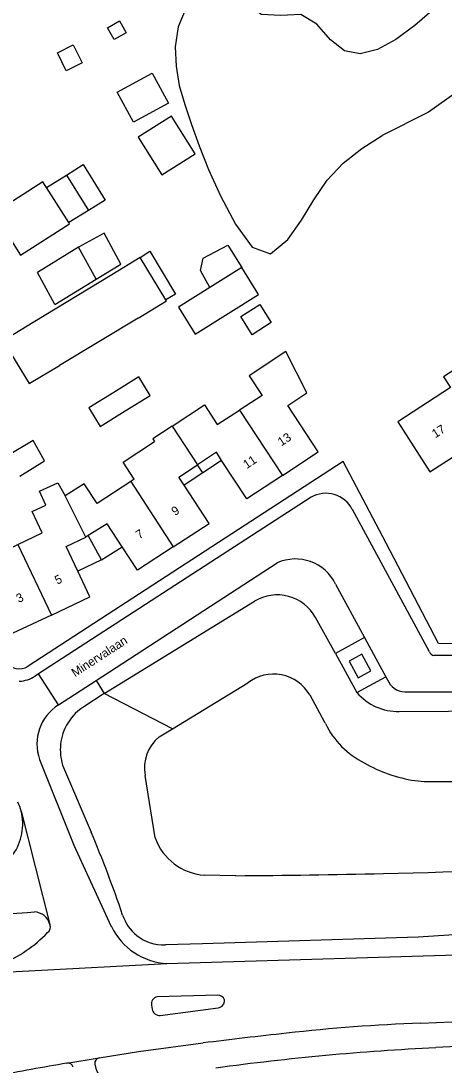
# Model space of a CAD drawing. Extents: x 194485 to 197793, y 468269 to 470822.
# Drawn here: x 195475 to 195533.1, y 469305.5 to 469448.8 of the extents above; entities that cross this region are included whole.
import ezdxf

# ---------------------------------------------------------------- set-up
doc = ezdxf.new("R2010")
doc.units = 0
for name, color, linetype in [('BGT grensvlak begroeid terreindeel', 7, 'Continuous'), ('BGT grensvlak gebouwinstallatie plus 1', 7, 'Continuous'), ('BGT grensvlak onbegroeid terreindeel', 7, 'Continuous'), ('BGT grensvlak ondersteunend waterdeel LR', 7, 'Continuous'), ('BGT grensvlak overig bouwwerk', 7, 'Continuous'), ('BGT grensvlak overig bouwwerk uitbreiding populatie', 7, 'Continuous'), ('BGT grensvlak pand op maaiveld', 7, 'Continuous'), ('BGT grensvlak pand op maaiveld LR', 7, 'Continuous'), ('BGT grensvlak vegetatieobject', 7, 'Continuous'), ('BGT grensvlak waterdeel', 7, 'Continuous'), ('BGT grensvlak wegdeel', 7, 'Continuous'), ('BGT lijnelement scheiding walbescherming', 7, 'Continuous'), ('BGT tekst huisnummerreeks', 7, 'Continuous'), ('BGT tekst openbare ruimte label weg', 7, 'Continuous')]:
    doc.layers.add(name, color=color, linetype=linetype)

msp = doc.modelspace()

# ---------------------------------------------------------------- linework, layer by layer
at = {"layer": 'BGT grensvlak begroeid terreindeel'}
for p, q in [((195486.4, 469356.55), (195507.06, 469369.18)), ((195518.17, 469362.02), (195515.45, 469366.96))]:
    msp.add_line(p, q, dxfattribs=at)
msp.add_lwpolyline([(195526.94, 469354.05), (195567.7, 469354.33), (195596.16, 469356.34)], dxfattribs=at)
for centre, radius, start, end in [((195510.19, 469364.06), 6, 28.8791, 121.4394), ((195526.78, 469361.48), 7.42, 220.4282, 271.2524)]:
    msp.add_arc(centre, radius, start, end, dxfattribs=at)
at = {"layer": 'BGT grensvlak gebouwinstallatie plus 1'}
for p, q in [((195481.22, 469427.67), (195483.51, 469429.1)), ((195483.51, 469429.1), (195486.54, 469424.23)), ((195478.48, 469425.97), (195481.22, 469427.67)), ((195481.22, 469427.67), (195484.24, 469422.81)), ((195486.54, 469424.23), (195484.24, 469422.81)), ((195484.24, 469422.81), (195481.56, 469421.14)), ((195491.36, 469416.37), (195492.69, 469417.23)), ((195492.69, 469417.23), (195496.2, 469411.34)), ((195500, 469416.28), (195503.39, 469418.07)), ((195503.39, 469418.07), (195505.3, 469414.99)), ((195499.63, 469414.55), (195500, 469416.28)), ((195500.94, 469412.25), (195499.63, 469414.55)), ((195496.2, 469411.34), (195494.89, 469410.54)), ((195491.17, 469399.96), (195487.74, 469397.84)), ((195492.74, 469397.41), (195491.17, 469399.96)), ((195487.74, 469397.84), (195484.3, 469395.73)), ((195489.3, 469395.3), (195492.74, 469397.41)), ((195484.3, 469395.73), (195485.87, 469393.18)), ((195485.87, 469393.18), (195489.3, 469395.3)), ((195476.65, 469391.26), (195473.15, 469389.12)), ((195478.23, 469388.44), (195476.65, 469391.26)), ((195502.54, 469388.52), (195499.97, 469386.83)), ((195474.84, 469386.36), (195478.23, 469388.44)), ((195499.97, 469386.83), (195499.24, 469387.93)), ((195499.97, 469386.83), (195497.38, 469385.13)), ((195486.04, 469374.87), (195484.23, 469378.19)), ((195486.04, 469374.87), (195488.89, 469376.65)), ((195486.04, 469374.87), (195482.8, 469373.33))]:
    msp.add_line(p, q, dxfattribs=at)
for points in [[(195488.19, 469439.03), (195493.01, 469441.64), (195495.23, 469437.53), (195490.42, 469434.92), (195488.19, 469439.03)], [(195491.08, 469432.86), (195494.32, 469427.72), (195498.89, 469430.6), (195495.66, 469435.74), (195491.08, 469432.86)]]:
    msp.add_lwpolyline(points, dxfattribs=at)
at = {"layer": 'BGT grensvlak onbegroeid terreindeel'}
for points in [[(195557.58, 469458.08), (195556.67, 469451.29), (195551.86, 469448.79), (195546.14, 469445.52), (195540.23, 469442.5), (195534.89, 469439.09), (195530.98, 469436.3), (195524.59, 469433.08)], [(195534.51, 469453.03), (195531.77, 469450.52), (195529.07, 469448.2), (195526.45, 469446.27), (195523.94, 469444.91), (195521.58, 469444.32), (195519.42, 469444.7), (195517.49, 469446.22), (195515.62, 469448.38), (195513.41, 469449.71), (195510.67, 469449.55), (195507.98, 469449.69), (195505.81, 469451.5), (195503.91, 469453.75), (195501.91, 469454.67), (195499.72, 469453.42), (195497.78, 469450.86), (195496.57, 469448), (195496.17, 469445.26), (195496.3, 469442.59), (195496.7, 469439.97)], [(195496.7, 469439.97), (195497.51, 469437.34), (195498.4, 469434.6), (195499.46, 469431.67), (195500.76, 469428.45), (195502.4, 469424.83), (195504.43, 469420.91), (195506.75, 469417.78), (195509.24, 469416.85), (195511.62, 469418.83), (195513.51, 469421.47), (195515.22, 469424.27), (195517.03, 469426.97), (195519.23, 469429.32), (195521.81, 469431.29), (195524.59, 469433.08)]]:
    msp.add_lwpolyline(points, dxfattribs=at)
at = {"layer": 'BGT grensvlak ondersteunend waterdeel LR'}
msp.add_line((195495.8, 469351.69), (195486.4, 469356.55), dxfattribs=at)
at = {"layer": 'BGT grensvlak overig bouwwerk'}
msp.add_lwpolyline([(195520.04, 469360.96), (195521.32, 469358.66), (195523.06, 469359.63), (195521.78, 469361.93), (195520.04, 469360.96)], dxfattribs=at)
at = {"layer": 'BGT grensvlak overig bouwwerk uitbreiding populatie'}
for p, q in [((195479.99, 469444.44), (195482.16, 469445.52)), ((195481.21, 469441.99), (195479.99, 469444.44)), ((195482.16, 469445.52), (195483.38, 469443.08)), ((195483.38, 469443.08), (195481.21, 469441.99)), ((195505.16, 469408.24), (195507.8, 469409.91)), ((195507.8, 469409.91), (195509.37, 469407.43)), ((195506.73, 469405.76), (195505.16, 469408.24)), ((195509.37, 469407.43), (195506.73, 469405.76))]:
    msp.add_line(p, q, dxfattribs=at)
msp.add_lwpolyline([(195489.41, 469447.18), (195487.77, 469446.26), (195486.86, 469447.89), (195488.51, 469448.81), (195489.41, 469447.18)], dxfattribs=at)
at = {"layer": 'BGT grensvlak pand op maaiveld'}
for p, q in [((195478.48, 469425.97), (195478.31, 469426.24)), ((195481.56, 469421.14), (195478.48, 469425.97)), ((195481.66, 469420.98), (195481.56, 469421.14)), ((195486.39, 469419.68), (195482.89, 469417.77)), ((195488.7, 469415.45), (195486.39, 469419.68)), ((195482.89, 469417.77), (195477.26, 469414.29)), ((195494.89, 469410.54), (195491.36, 469416.37)), ((195479.65, 469409.92), (195477.26, 469414.29)), ((195485.3, 469413.37), (195488.7, 469415.45)), ((195505.3, 469414.99), (195500.94, 469412.25)), ((195479.65, 469409.92), (195485.3, 469413.37)), ((195491.06, 469408.02), (195480.28, 469401.56)), ((195490.55, 469385.95), (195490.05, 469385.62)), ((195484.23, 469378.19), (195483.87, 469377.97))]:
    msp.add_line(p, q, dxfattribs=at)
for points in [[(195478.31, 469426.24), (195477.99, 469426.74), (195471.25, 469422.44)], [(195471.25, 469422.44), (195474.92, 469416.68), (195481.66, 469420.98)], [(195491.36, 469416.37), (195487.44, 469414), (195476.67, 469407.45), (195472.52, 469404.91), (195476.11, 469399.06), (195480.28, 469401.56)], [(195498.91, 469405.84), (195507.61, 469411.3), (195505.3, 469414.99)], [(195500.94, 469412.25), (195496.6, 469409.52), (195498.91, 469405.84)], [(195491.06, 469408.02), (195494.99, 469410.39), (195494.89, 469410.54)], [(195510.89, 469386.46), (195515.8, 469389.67), (195511.62, 469396.04), (195514.26, 469397.77), (195511.36, 469403.44), (195506.32, 469400.13), (195508.1, 469397.43), (195505.02, 469395.43)], [(195540.04, 469398.88), (195537.48, 469402.85), (195533.03, 469399.98), (195533.98, 469398.53), (195526.76, 469393.79), (195531.16, 469386.93), (195539.46, 469392.31)], [(195495.76, 469393.23), (195500.19, 469396.12), (195501.95, 469393.43), (195505.02, 469395.43)], [(195495.76, 469393.23), (195493.07, 469391.48), (195493.31, 469391.12)], [(195490.55, 469385.95), (195489.01, 469388.27), (195493.31, 469391.12)], [(195502.54, 469388.52), (195501.82, 469389.63), (195499.24, 469387.93)], [(195510.89, 469386.46), (195505.99, 469383.25), (195502.54, 469388.52)], [(195497.38, 469385.13), (195496.66, 469386.23), (195499.24, 469387.93)], [(195490.05, 469385.62), (195485.45, 469382.6), (195483.67, 469385.3), (195481.06, 469383.64)], [(195474.57, 469376.98), (195477.9, 469378.56), (195476.53, 469381.5), (195478.41, 469382.39), (195477.52, 469384.28), (195480.04, 469385.46), (195481.06, 469383.64)], [(195495.9, 469376.65), (195500.82, 469379.86), (195497.38, 469385.13)], [(195488.89, 469376.65), (195486.82, 469379.81), (195484.23, 469378.19)], [(195482.8, 469373.33), (195481.2, 469376.7), (195483.87, 469377.97)], [(195479.16, 469367.3), (195473.86, 469364.79), (195469.28, 469374.47), (195474.57, 469376.98)], [(195495.9, 469376.65), (195490.99, 469373.45), (195488.89, 469376.65)], [(195479.16, 469367.3), (195484.46, 469369.81), (195482.8, 469373.33)]]:
    msp.add_lwpolyline(points, dxfattribs=at)
at = {"layer": 'BGT grensvlak pand op maaiveld LR'}
for p, q in [((195485.3, 469413.37), (195482.89, 469417.77)), ((195505.02, 469395.43), (195510.89, 469386.46)), ((195495.76, 469393.23), (195499.24, 469387.93)), ((195490.05, 469385.62), (195495.9, 469376.65)), ((195483.87, 469377.97), (195481.06, 469383.64)), ((195474.57, 469376.98), (195479.16, 469367.3))]:
    msp.add_line(p, q, dxfattribs=at)
at = {"layer": 'BGT grensvlak vegetatieobject'}
for p, q in [((195485.31, 469358.33), (195486.4, 469356.55)), ((195486.4, 469356.55), (195483.61, 469354.72)), ((195480.95, 469346.04), (195484.63, 469337.49))]:
    msp.add_line(p, q, dxfattribs=at)
msp.add_lwpolyline([(195592.63, 469329.62), (195566.7, 469325.51), (195529.52, 469323.1), (195499.92, 469322.19), (195494.82, 469322.03)], dxfattribs=at)
for centre, radius, start, end in [((195487.38, 469348.82), 7, 122.5107, 155.3543), ((195487.4, 469348.81), 7.02, 155.3884, 179.9534), ((195487.38, 469348.82), 7, 180.0116, 203.4229), ((195336.88, 469274.98), 160.43, 18.5878, 22.9333), ((195494.63, 469328.03), 6, 198.5603, 231.6573), ((195494.63, 469328.02), 6, 231.6301, 271.7905)]:
    msp.add_arc(centre, radius, start, end, dxfattribs=at)
at = {"layer": 'BGT grensvlak waterdeel'}
for p, q in [((195495.8, 469351.69), (195506.13, 469357.98)), ((195514.64, 469356.34), (195516.69, 469352.6)), ((195493.96, 469350.57), (195495.8, 469351.69)), ((195493.43, 469336.72), (195492.04, 469345.29)), ((195504.48, 469331.53), (195500.14, 469331.6))]:
    msp.add_line(p, q, dxfattribs=at)
for centre, radius, start, end in [((195509.67, 469353.44), 5.76, 30.2114, 127.9332), ((195510.39, 469349.2), 7.16, 26.5546, 28.3764), ((195527.45, 469357.63), 11.87, 206.1488, 243.3914), ((195497.36, 469346.35), 5.42, 128.8599, 191.1896), ((195532.1, 469364.38), 20.02, 240.1493, 261.3894), ((195530.9, 469356.42), 11.97, 261.3747, 269.5551), ((195533.81, 469728.7), 384.26, 269.5516, 273.7318), ((195500.67, 469339.26), 7.67, 199.3352, 266.0394), ((195497.72, 470489.53), 1158.02, 271.33811, 274.57381), ((195497.58, 470499.69), 1168.18, 270.33862, 271.33356)]:
    msp.add_arc(centre, radius, start, end, dxfattribs=at)
at = {"layer": 'BGT grensvlak wegdeel'}
for p, q in [((195514.82, 469383.46), (195477.38, 469359.21)), ((195531.08, 469362.23), (195520.5, 469381.77)), ((195485.31, 469358.33), (195510.17, 469374.44)), ((195518.2, 469371.54), (195522.16, 469364.23)), ((195522.16, 469364.23), (195518.17, 469362.02)), ((195518.17, 469362.02), (195521.13, 469356.66)), ((195545.11, 469361.72), (195531.68, 469361.75)), ((195477.38, 469359.21), (195476.92, 469358.91)), ((195480.12, 469354.97), (195477.38, 469359.21)), ((195521.13, 469356.66), (195525.08, 469358.84)), ((195525.08, 469358.84), (195525.31, 469358.42)), ((195480.12, 469354.97), (195485.31, 469358.33)), ((195477.54, 469347.49), (195482.22, 469335.7)), ((195474.99, 469340.4), (195478.95, 469324.84)), ((195482.22, 469335.7), (195487.39, 469324.54)), ((195473.73, 469326.35), (195475.83, 469326.5)), ((195475.83, 469326.5), (195476.82, 469326.56)), ((195495.01, 469319.48), (195552.86, 469321.22)), ((195467.7, 469318.03), (195495.01, 469319.48)), ((195501.99, 469315.15), (195493.71, 469314.92)), ((195492.92, 469313.76), (195492.99, 469313.23)), ((195494.11, 469312.36), (195502.07, 469313.4)), ((195529.9, 469311.3), (195557.49, 469312.48)), ((195481.3, 469305.81), (195485.73, 469306.54))]:
    msp.add_line(p, q, dxfattribs=at)
for points in [[(195545.12, 469363.32), (195532.33, 469363.41), (195525.14, 469377.16), (195519.23, 469388.37), (195475.97, 469360.26)], [(195522.16, 469364.23), (195523.72, 469361.35), (195525.08, 469358.84)], [(195527.69, 469356.77), (195537.64, 469356.74), (195547.02, 469356.71), (195558.24, 469356.63)], [(195485.73, 469306.54), (195491.13, 469307.4), (195495.56, 469308.01), (195500, 469308.59)]]:
    msp.add_lwpolyline(points, dxfattribs=at)
for centre, radius, start, end in [((195516.86, 469379.92), 4.08, 26.9808, 119.9191), ((195512.69, 469368.87), 6.12, 25.8822, 114.3373), ((195531.88, 469362.62), 0.893, 206.135, 257.4256), ((195474.76, 469362.27), 2.34, 214.9779, 300.9857), ((195474.57, 469362.55), 4.33, 272.283, 302.924), ((195527.78, 469359.44), 2.67, 202.5762, 268.0084), ((195483.53, 469349.6), 6.35, 122.4257, 199.4489), ((195467.89, 469338.58), 7.33, 14.3366, 24.4649), ((195468, 469338.62), 7.22, 274.5627, 14.2532), ((195476.7, 469324.24), 2.33, 14.9173, 87.0125), ((195478.11, 469324.47), 0.918, 304.8812, 23.6334), ((195495.59, 469328.61), 9.15, 206.3862, 266.3762), ((195464.7, 469337.22), 19.4, 293.2661, 315.8967), ((195493.87, 469313.95), 0.977, 99.5658, 191.6983), ((195502.04, 469314.18), 0.962, 18.9658, 93.0508), ((195501.94, 469314.4), 1.01, 277.3032, 5.4408), ((195494.02, 469313.4), 1.04, 189.3101, 274.798), ((195539.31, 469061.78), 249.7, 92.1599, 96.4006), ((195573.99, 468722.22), 591.01, 96.07229, 97.19205), ((195547.56, 469095.71), 212.8, 85.9546, 94.2027), ((195549.97, 468948.47), 359.91, 92.8666, 97.6977), ((195531.92, 469005.03), 305.01, 99.5532, 101.4222), ((195481.4, 469305), 0.818, 20.1714, 97.5167), ((195485.89, 469305.77), 0.784, 101.6887, 186.6701), ((195488.14, 469306), 3.04, 186.0278, 275.2442)]:
    msp.add_arc(centre, radius, start, end, dxfattribs=at)
at = {"layer": 'BGT lijnelement scheiding walbescherming'}
msp.add_arc((195497.72, 470489.53), 1158.02, 271.33811, 274.57381, dxfattribs=at)

# ---------------------------------------------------------------- texts
at = {"layer": 'BGT tekst huisnummerreeks'}
for s, rotation, p in [('17', 32.7, (195531.9, 469391.53)), ('13', 33.2, (195510.74, 469390.42)), ('11', 33.2, (195505.98, 469387.31)), ('9', 33.1, (195496.14, 469380.87)), ('7', 33.1, (195491.23, 469377.66)), ('5', 25.3, (195479.96, 469371.45)), ('3', 25.3, (195474.66, 469368.94))]:
    msp.add_text(s, height=1.2, rotation=rotation, dxfattribs=at).set_placement(p)
at = {"layer": 'BGT tekst openbare ruimte label weg'}
msp.add_text('Minervalaan', height=1.2, rotation=33, dxfattribs=at).set_placement((195482.4, 469358.75))

doc.saveas('drawing.dxf')
